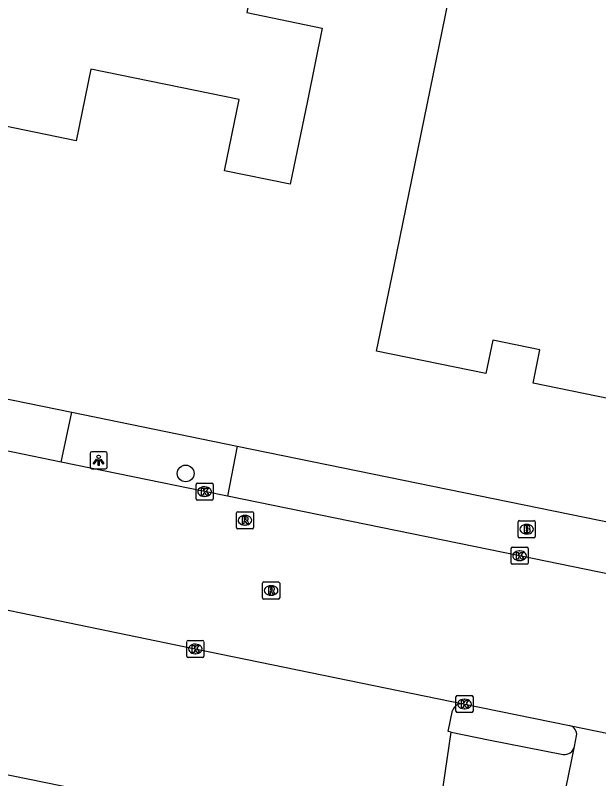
# Model space of a CAD drawing. Extents: x 157692 to 159670, y 381454 to 383289.
# Drawn here: x 158750.72 to 158784.93, y 382286.45 to 382331.19 of the extents above; entities that cross this region are included whole.
import ezdxf

# ---------------------------------------------------------------- set-up
doc = ezdxf.new("R2010")
doc.units = 0
for name, color, linetype in [('IMGEO_Boom', 7, 'Continuous'), ('IMGEO_Brandkraan', 7, 'Continuous'), ('IMGEO_Kolk', 7, 'Continuous'), ('IMGEO_Lichtpunt', 7, 'Continuous'), ('IMGEO_Pand', 7, 'Continuous'), ('IMGEO_Rijbaan_lokaal_open', 7, 'Continuous'), ('IMGEO_Rioolput', 7, 'Continuous'), ('IMGEO_Voetpad_open', 7, 'Continuous')]:
    doc.layers.add(name, color=color, linetype=linetype)

msp = doc.modelspace()

# ---------------------------------------------------------------- linework, layer by layer
at = {"layer": 'IMGEO_Boom'}
msp.add_circle((158760.714, 382304.334), 0.489, dxfattribs=at)
at = {"layer": 'IMGEO_Brandkraan'}
for p, q in [((158780.209, 382300.643), (158780.209, 382301.495)), ((158780.284, 382301.569), (158781.136, 382301.569)), ((158780.697, 382301.349), (158780.722, 382301.349)), ((158781.21, 382301.495), (158781.21, 382300.643)), ((158781.136, 382300.569), (158780.284, 382300.569)), ((158780.72, 382300.789), (158780.695, 382300.789))]:
    msp.add_line(p, q, dxfattribs=at)
for points in [[(158780.209, 382300.643), (158780.209, 382301.495)], [(158780.284, 382301.569), (158781.136, 382301.569)], [(158781.21, 382301.495), (158781.21, 382300.643)], [(158780.557, 382301.269), (158780.557, 382300.869), (158780.77, 382300.869)], [(158780.788, 382301.269), (158780.557, 382301.269)], [(158780.736, 382301.188), (158780.682, 382301.188), (158780.682, 382301.112)], [(158780.682, 382301.112), (158780.735, 382301.112)], [(158780.744, 382301.036), (158780.682, 382301.036), (158780.682, 382300.955)], [(158780.682, 382300.955), (158780.744, 382300.955)], [(158781.136, 382300.569), (158780.284, 382300.569)]]:
    msp.add_lwpolyline(points, dxfattribs=at)
for centre, radius, start, end in [((158780.286, 382301.493), 0.0765, 91.552, 178.448), ((158780.286, 382301.493), 0.0765, 91.552, 178.448), ((158781.134, 382301.493), 0.0765, 1.552, 88.448), ((158781.134, 382301.493), 0.0765, 1.552, 88.448), ((158780.737, 382301.15), 0.0379, 267.8285, 90.9355), ((158780.745, 382300.995), 0.0404, 269.8759, 90.5077), ((158780.792, 382301.124), 0.145, 59.4692, 91.5367), ((158780.817, 382301.171), 0.0922, 285.5137, 58.1501), ((158780.822, 382300.979), 0.105, 301.3115, 78.989), ((158780.286, 382300.645), 0.0765, 181.552, 268.448), ((158780.286, 382300.645), 0.0765, 181.552, 268.448), ((158780.776, 382301.12), 0.251, 268.6676, 293.5347), ((158781.134, 382300.645), 0.0765, 271.552, 358.448), ((158781.134, 382300.645), 0.0765, 271.552, 358.448)]:
    msp.add_arc(centre, radius, start, end, dxfattribs=at)
for centre, major_axis, ratio, start_param, end_param in [((158780.696, 382301.069), (-0.387, 0.002), 0.722429, 4.712389, 7.853982), ((158780.721, 382301.069), (-0.39, 0.002), 0.717154, 1.570796, 4.712389)]:
    msp.add_ellipse(centre, major_axis=major_axis, ratio=ratio, start_param=start_param, end_param=end_param, dxfattribs=at)
at = {"layer": 'IMGEO_Kolk'}
for p, q in [((158761.321, 382302.846), (158761.321, 382303.698)), ((158761.396, 382303.772), (158762.248, 382303.772)), ((158762.322, 382303.698), (158762.322, 382302.846)), ((158761.809, 382303.552), (158761.834, 382303.552)), ((158762.248, 382302.772), (158761.396, 382302.772)), ((158761.832, 382302.992), (158761.807, 382302.992)), ((158779.867, 382300.012), (158780.719, 382300.012)), ((158779.792, 382299.086), (158779.792, 382299.938)), ((158780.28, 382299.792), (158780.305, 382299.792)), ((158780.793, 382299.938), (158780.793, 382299.086)), ((158780.303, 382299.232), (158780.278, 382299.232)), ((158780.719, 382299.012), (158779.867, 382299.012)), ((158760.779, 382293.626), (158760.779, 382294.478)), ((158760.854, 382294.552), (158761.706, 382294.552)), ((158761.267, 382294.332), (158761.292, 382294.332)), ((158761.78, 382294.478), (158761.78, 382293.626)), ((158761.29, 382293.772), (158761.265, 382293.772)), ((158761.706, 382293.552), (158760.854, 382293.552)), ((158776.563, 382290.397), (158776.563, 382291.249)), ((158776.638, 382291.323), (158777.49, 382291.323)), ((158777.051, 382291.103), (158777.076, 382291.103)), ((158777.564, 382291.249), (158777.564, 382290.397)), ((158777.49, 382290.323), (158776.638, 382290.323)), ((158777.074, 382290.543), (158777.049, 382290.543))]:
    msp.add_line(p, q, dxfattribs=at)
for points in [[(158761.321, 382302.846), (158761.321, 382303.698)], [(158761.396, 382303.772), (158762.248, 382303.772)], [(158762.322, 382303.698), (158762.322, 382302.846)], [(158761.642, 382303.472), (158761.765, 382303.472), (158761.765, 382303.321), (158761.895, 382303.472), (158762.059, 382303.472), (158761.913, 382303.321), (158762.066, 382303.072), (158761.914, 382303.072), (158761.829, 382303.236), (158761.765, 382303.169), (158761.765, 382303.072), (158761.642, 382303.072), (158761.642, 382303.472)], [(158762.248, 382302.772), (158761.396, 382302.772)], [(158779.867, 382300.012), (158780.719, 382300.012)], [(158779.792, 382299.086), (158779.792, 382299.938)], [(158780.113, 382299.712), (158780.236, 382299.712), (158780.236, 382299.561), (158780.366, 382299.712), (158780.53, 382299.712), (158780.384, 382299.561), (158780.537, 382299.312), (158780.385, 382299.312), (158780.3, 382299.476), (158780.236, 382299.409), (158780.236, 382299.312), (158780.113, 382299.312), (158780.113, 382299.712)], [(158780.793, 382299.938), (158780.793, 382299.086)], [(158780.719, 382299.012), (158779.867, 382299.012)], [(158760.779, 382293.626), (158760.779, 382294.478)], [(158760.854, 382294.552), (158761.706, 382294.552)], [(158761.1, 382294.252), (158761.223, 382294.252), (158761.223, 382294.101), (158761.353, 382294.252), (158761.517, 382294.252), (158761.371, 382294.101), (158761.524, 382293.852), (158761.372, 382293.852), (158761.287, 382294.016), (158761.223, 382293.949), (158761.223, 382293.852), (158761.1, 382293.852), (158761.1, 382294.252)], [(158761.78, 382294.478), (158761.78, 382293.626)], [(158761.706, 382293.552), (158760.854, 382293.552)], [(158776.563, 382290.397), (158776.563, 382291.249)], [(158776.638, 382291.323), (158777.49, 382291.323)], [(158777.564, 382291.249), (158777.564, 382290.397)], [(158776.884, 382291.023), (158777.007, 382291.023), (158777.007, 382290.872), (158777.137, 382291.023), (158777.301, 382291.023), (158777.155, 382290.872), (158777.308, 382290.623), (158777.156, 382290.623), (158777.071, 382290.787), (158777.007, 382290.72), (158777.007, 382290.623), (158776.884, 382290.623), (158776.884, 382291.023)], [(158777.49, 382290.323), (158776.638, 382290.323)]]:
    msp.add_lwpolyline(points, dxfattribs=at)
for centre, start, end in [((158761.398, 382303.696), 91.552, 178.448), ((158761.398, 382303.696), 91.552, 178.448), ((158762.246, 382303.696), 1.552, 88.448), ((158762.246, 382303.696), 1.552, 88.448), ((158761.398, 382302.848), 181.552, 268.448), ((158761.398, 382302.848), 181.552, 268.448), ((158762.246, 382302.848), 271.552, 358.448), ((158762.246, 382302.848), 271.552, 358.448), ((158779.869, 382299.936), 91.552, 178.448), ((158779.869, 382299.936), 91.552, 178.448), ((158780.717, 382299.936), 1.552, 88.448), ((158780.717, 382299.936), 1.552, 88.448), ((158779.869, 382299.088), 181.552, 268.448), ((158779.869, 382299.088), 181.552, 268.448), ((158780.717, 382299.088), 271.552, 358.448), ((158780.717, 382299.088), 271.552, 358.448), ((158760.856, 382294.476), 91.552, 178.448), ((158760.856, 382294.476), 91.552, 178.448), ((158761.704, 382294.476), 1.552, 88.448), ((158761.704, 382294.476), 1.552, 88.448), ((158760.856, 382293.628), 181.552, 268.448), ((158760.856, 382293.628), 181.552, 268.448), ((158761.704, 382293.628), 271.552, 358.448), ((158761.704, 382293.628), 271.552, 358.448), ((158776.64, 382291.247), 91.552, 178.448), ((158776.64, 382291.247), 91.552, 178.448), ((158777.488, 382291.247), 1.552, 88.448), ((158777.488, 382291.247), 1.552, 88.448), ((158776.64, 382290.399), 181.552, 268.448), ((158776.64, 382290.399), 181.552, 268.448), ((158777.488, 382290.399), 271.552, 358.448), ((158777.488, 382290.399), 271.552, 358.448)]:
    msp.add_arc(centre, 0.0765, start, end, dxfattribs=at)
for centre, major_axis, ratio, start_param, end_param in [((158761.808, 382303.272), (-0.387, 0.002), 0.722429, 4.712389, 7.853982), ((158761.833, 382303.272), (-0.39, 0.002), 0.717154, 1.570796, 4.712389), ((158780.279, 382299.512), (-0.387, 0.002), 0.722429, 4.712389, 7.853982), ((158780.304, 382299.512), (-0.39, 0.002), 0.717154, 1.570796, 4.712389), ((158761.266, 382294.052), (-0.387, 0.002), 0.722429, 4.712389, 7.853982), ((158761.291, 382294.052), (-0.39, 0.002), 0.717154, 1.570796, 4.712389), ((158777.05, 382290.823), (-0.387, 0.002), 0.722429, 4.712389, 7.853982), ((158777.075, 382290.823), (-0.39, 0.002), 0.717154, 1.570796, 4.712389)]:
    msp.add_ellipse(centre, major_axis=major_axis, ratio=ratio, start_param=start_param, end_param=end_param, dxfattribs=at)
at = {"layer": 'IMGEO_Lichtpunt'}
for p, q in [((158755.113, 382305.511), (158755.113, 382304.704)), ((158755.113, 382305.511), (158755.113, 382304.704)), ((158756.015, 382305.606), (158755.207, 382305.606)), ((158756.015, 382305.606), (158755.207, 382305.606)), ((158756.109, 382304.704), (158756.109, 382305.511)), ((158756.109, 382304.704), (158756.109, 382305.511)), ((158755.207, 382304.61), (158756.015, 382304.61)), ((158755.207, 382304.61), (158756.015, 382304.61))]:
    msp.add_line(p, q, dxfattribs=at)
for points in [[(158755.487, 382305.175), (158755.526, 382305.147), (158755.338, 382304.885), (158755.3, 382304.912), (158755.487, 382305.175)], [(158755.589, 382305.127), (158755.636, 382305.127), (158755.636, 382304.805), (158755.589, 382304.805), (158755.589, 382305.127)], [(158755.699, 382305.147), (158755.737, 382305.174), (158755.924, 382304.912), (158755.885, 382304.884), (158755.699, 382305.147)]]:
    msp.add_lwpolyline(points, dxfattribs=at)
msp.add_circle((158755.612, 382305.309), 0.0994, dxfattribs=at)
for centre, start, end in [((158755.207, 382305.511), 90, 180), ((158755.207, 382305.511), 90, 180), ((158756.015, 382305.511), 0, 90), ((158756.015, 382305.511), 0, 90), ((158755.207, 382304.704), 180, 270), ((158755.207, 382304.704), 180, 270), ((158756.015, 382304.704), 270, 0), ((158756.015, 382304.704), 270, 360)]:
    msp.add_arc(centre, 0.0946, start, end, dxfattribs=at)
at = {"layer": 'IMGEO_Pand'}
for points in [[(158824.28, 382357.23), (158824.151, 382357.259), (158815.262, 382313.848), (158814.259, 382308.949), (158798.11, 382312.256), (158796.907, 382306.378), (158781.083, 382309.618), (158781.485, 382311.579), (158778.722, 382312.145), (158778.32, 382310.184), (158771.912, 382311.496), (158772.916, 382316.395), (158781.288, 382357.286)], [(158766.252, 382340.884), (158764.298, 382331.343), (158768.72, 382330.438), (158767.848, 382326.179), (158766.845, 382321.28), (158762.998, 382322.068), (158763.854, 382326.248), (158755.16, 382328.028), (158754.302, 382323.838), (158744.14, 382325.919), (158728.259, 382329.17), (158718.497, 382330.96), (158720.398, 382340.369)]]:
    msp.add_lwpolyline(points, dxfattribs=at)
at = {"layer": 'IMGEO_Rijbaan_lokaal_open'}
for points in [[(158585.369, 382330.295), (158606.304, 382326.032), (158627.099, 382321.705), (158645.918, 382317.846), (158664.706, 382313.983), (158683.357, 382310.127), (158703.229, 382305.989), (158720.558, 382302.454), (158740.076, 382298.433), (158761.28, 382294.05), (158776.976, 382290.837)], [(158753.419, 382304.996), (158744.89, 382306.754)], [(158763.168, 382302.997), (158761.821, 382303.271), (158753.419, 382304.996)], [(158825.094, 382290.327), (158820.213, 382291.319), (158800.497, 382295.362), (158780.293, 382299.514), (158763.168, 382302.997)], [(158776.976, 382290.837), (158783.229, 382289.567)], [(158783.229, 382289.567), (158794.751, 382287.205)]]:
    msp.add_lwpolyline(points, dxfattribs=at)
at = {"layer": 'IMGEO_Rioolput'}
for p, q in [((158763.689, 382301.168), (158763.689, 382302.02)), ((158763.764, 382302.094), (158764.616, 382302.094)), ((158764.177, 382301.874), (158764.202, 382301.874)), ((158764.69, 382302.02), (158764.69, 382301.168)), ((158764.616, 382301.094), (158763.764, 382301.094)), ((158764.2, 382301.314), (158764.175, 382301.314)), ((158765.225, 382297.05), (158765.225, 382297.902)), ((158765.3, 382297.976), (158766.152, 382297.976)), ((158766.226, 382297.902), (158766.226, 382297.05)), ((158765.713, 382297.756), (158765.738, 382297.756)), ((158766.152, 382296.976), (158765.3, 382296.976)), ((158765.736, 382297.196), (158765.711, 382297.196))]:
    msp.add_line(p, q, dxfattribs=at)
for points in [[(158763.689, 382301.168), (158763.689, 382302.02)], [(158763.764, 382302.094), (158764.616, 382302.094)], [(158764.278, 382301.792), (158764.026, 382301.794), (158764.026, 382301.394)], [(158764.69, 382302.02), (158764.69, 382301.168)], [(158764.026, 382301.394), (158764.15, 382301.394), (158764.15, 382301.556), (158764.161, 382301.556)], [(158764.204, 382301.713), (158764.15, 382301.713), (158764.15, 382301.632)], [(158764.15, 382301.632), (158764.202, 382301.632)], [(158764.208, 382301.527), (158764.279, 382301.394), (158764.419, 382301.394), (158764.354, 382301.52)], [(158764.616, 382301.094), (158763.764, 382301.094)], [(158765.225, 382297.05), (158765.225, 382297.902)], [(158765.3, 382297.976), (158766.152, 382297.976)], [(158766.226, 382297.902), (158766.226, 382297.05)], [(158765.814, 382297.674), (158765.562, 382297.676), (158765.562, 382297.276)], [(158765.562, 382297.276), (158765.686, 382297.276), (158765.686, 382297.438), (158765.697, 382297.438)], [(158765.74, 382297.595), (158765.686, 382297.595), (158765.686, 382297.514)], [(158765.686, 382297.514), (158765.738, 382297.514)], [(158765.744, 382297.409), (158765.815, 382297.276), (158765.955, 382297.276), (158765.89, 382297.402)], [(158766.152, 382296.976), (158765.3, 382296.976)]]:
    msp.add_lwpolyline(points, dxfattribs=at)
for centre, radius, start, end in [((158763.766, 382302.018), 0.0765, 91.552, 178.448), ((158763.766, 382302.018), 0.0765, 91.552, 178.448), ((158764.277, 382301.682), 0.109, 350.3612, 89.416), ((158764.614, 382302.018), 0.0765, 1.552, 88.448), ((158764.614, 382302.018), 0.0765, 1.552, 88.448), ((158764.16, 382301.503), 0.0533, 26.0293, 88.6989), ((158764.186, 382301.821), 0.19, 274.7715, 282.9687), ((158764.21, 382301.617), 0.0964, 77.0061, 93.1865), ((158764.224, 382301.674), 0.0378, 276.6634, 79.6772), ((158764.275, 382301.682), 0.112, 277.5842, 350.9817), ((158764.259, 382301.467), 0.108, 29.5134, 73.7905), ((158763.766, 382301.17), 0.0765, 181.552, 268.448), ((158763.766, 382301.17), 0.0765, 181.552, 268.448), ((158764.614, 382301.17), 0.0765, 271.552, 358.448), ((158764.614, 382301.17), 0.0765, 271.552, 358.448), ((158765.302, 382297.9), 0.0765, 91.552, 178.448), ((158765.302, 382297.9), 0.0765, 91.552, 178.448), ((158766.15, 382297.9), 0.0765, 1.552, 88.448), ((158766.15, 382297.9), 0.0765, 1.552, 88.448), ((158765.696, 382297.385), 0.0533, 26.0293, 88.6989), ((158765.722, 382297.703), 0.19, 274.7715, 282.9687), ((158765.746, 382297.499), 0.0964, 77.0061, 93.1865), ((158765.76, 382297.556), 0.0378, 276.6634, 79.6772), ((158765.813, 382297.564), 0.109, 350.3612, 89.416), ((158765.811, 382297.564), 0.112, 277.5842, 350.9817), ((158765.795, 382297.349), 0.108, 29.5134, 73.7905), ((158765.302, 382297.052), 0.0765, 181.552, 268.448), ((158765.302, 382297.052), 0.0765, 181.552, 268.448), ((158766.15, 382297.052), 0.0765, 271.552, 358.448), ((158766.15, 382297.052), 0.0765, 271.552, 358.448)]:
    msp.add_arc(centre, radius, start, end, dxfattribs=at)
for centre, major_axis, ratio, start_param, end_param in [((158764.176, 382301.594), (-0.387, 0.002), 0.722429, 4.712389, 7.853982), ((158764.201, 382301.594), (-0.39, 0.002), 0.717154, 1.570796, 4.712389), ((158765.712, 382297.476), (-0.387, 0.002), 0.722429, 4.712389, 7.853982), ((158765.737, 382297.476), (-0.39, 0.002), 0.717154, 1.570796, 4.712389)]:
    msp.add_ellipse(centre, major_axis=major_axis, ratio=ratio, start_param=start_param, end_param=end_param, dxfattribs=at)
at = {"layer": 'IMGEO_Voetpad_open'}
for points in [[(158774.915, 382281.626), (158583.923, 382320.599)], [(158745.516, 382309.667), (158754.049, 382307.922)], [(158753.419, 382304.996), (158754.049, 382307.922)], [(158754.049, 382307.922), (158763.74, 382305.941)], [(158763.74, 382305.941), (158763.168, 382302.997)], [(158763.74, 382305.941), (158825.695, 382293.283)], [(158776.28, 382289.179), (158776.115, 382289.213), (158776.367, 382290.437)], [(158775.174, 382281.573), (158776.28, 382289.179)], [(158776.28, 382289.179), (158778.466, 382288.723), (158782.848, 382287.871)], [(158783.509, 382288.325), (158783.638, 382288.95)], [(158781.85, 382280.218), (158783.509, 382288.325)]]:
    msp.add_lwpolyline(points, dxfattribs=at)
for centre, radius, start, end in [((158776.909, 382290.276), 0.565, 83.1501, 163.4448), ((158783.079, 382289.024), 0.564, 352.4983, 74.5813), ((158782.927, 382288.464), 0.598, 262.4043, 346.5612)]:
    msp.add_arc(centre, radius, start, end, dxfattribs=at)

doc.saveas('drawing.dxf')
